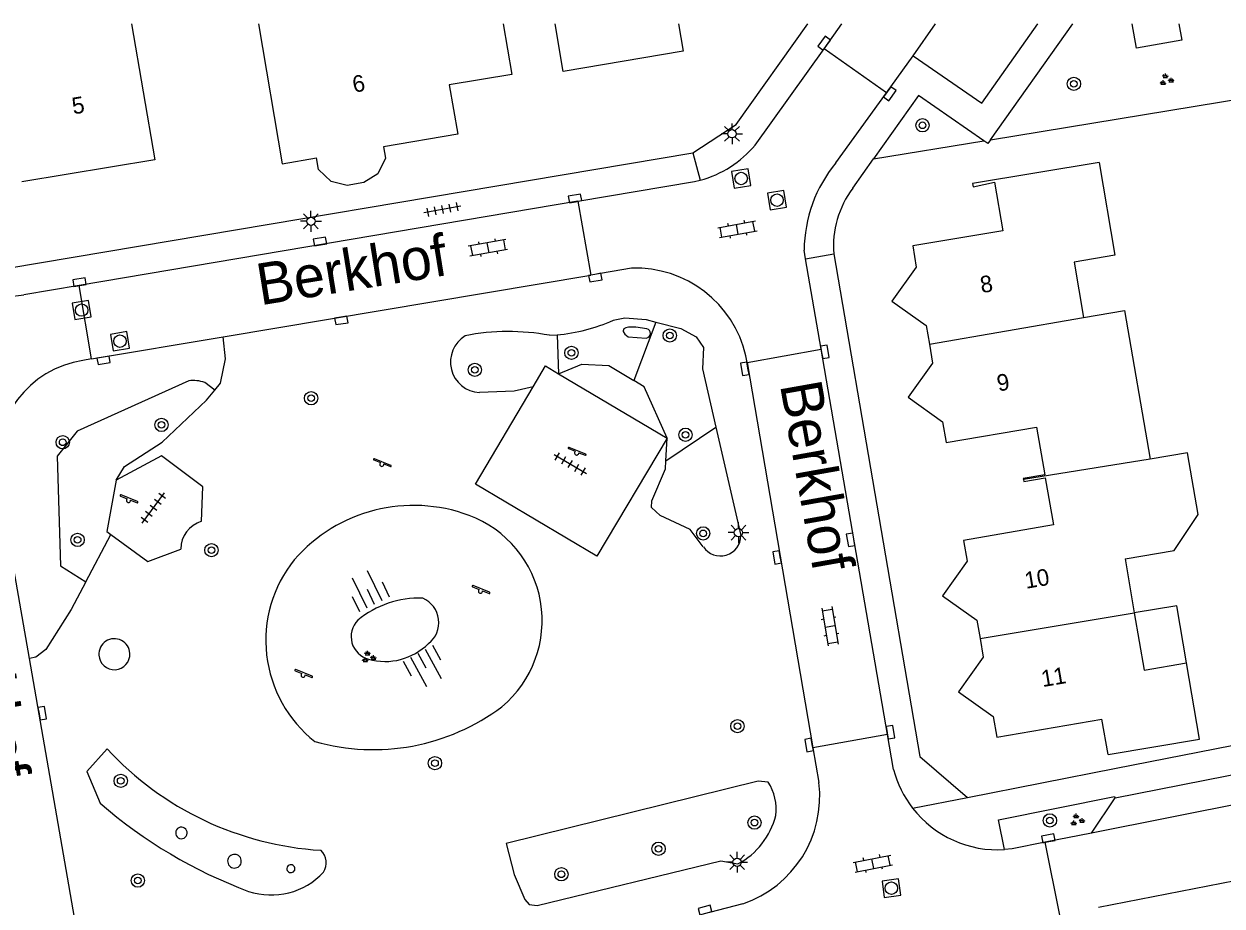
# Model space of a CAD drawing. Extents: x 137999 to 141000, y 397500 to 400501.
# Drawn here: x 138608.8 to 138680.8, y 400446.9 to 400500 of the extents above; entities that cross this region are included whole.
import ezdxf

# ---------------------------------------------------------------- set-up
doc = ezdxf.new("R2010")
doc.units = 0
for name, color, linetype in [('gg-afsc-erfafscheiding', 7, 'Continuous'), ('gg-anno-huisnummerreeks BGT', 7, 'Continuous'), ('gg-anno-openbare ruimte label', 7, 'Continuous'), ('gg-bbg-gedigitaliseerde bebouwing', 7, 'Continuous'), ('gg-bbg-hoofdgebouw', 7, 'Continuous'), ('gg-bbg-luifel en loopbrug', 7, 'Continuous'), ('gg-bbg-tussenscheiding', 7, 'Continuous'), ('gg-knt-BGT kruinlijn', 7, 'Continuous'), ('gg-knt-bovenkant onderkant talud', 7, 'Continuous'), ('gg-knt-verharding', 7, 'Continuous'), ('gg-knt-verharding nz', 7, 'Continuous'), ('gt-grn-groengrens', 7, 'Continuous'), ('gt-grn-weggrens', 7, 'Continuous'), ('gt-symb-boom', 7, 'Continuous'), ('gt-symb-groenvak', 7, 'Continuous'), ('gt-symb-klinker verharding', 7, 'Continuous'), ('gt-symb-kolk', 7, 'Continuous'), ('gt-symb-lichtmast', 7, 'Continuous'), ('gt-symb-rioolschacht', 7, 'Continuous'), ('gt-symb-speelvoorziening', 7, 'Continuous'), ('gt-symb-talud symbool', 7, 'Continuous'), ('gt-symb-tegel verharding', 7, 'Continuous')]:
    doc.layers.add(name, color=color, linetype=linetype)

# ---------------------------------------------------------------- blocks, each defined once
blk = doc.blocks.new('gt0-KOLK')
at = {"layer": 'gt-symb-kolk'}
blk.add_lwpolyline([(0, 0), (0.375, 0), (0.375, 0.4), (-0.375, 0.4), (-0.375, 0), (0, 0)], dxfattribs=at)
blk = doc.blocks.new('gt0-BOOM')
at = {"layer": 'gt-symb-boom'}
for radius in [0.4, 0.2]:
    blk.add_circle((0, 0), radius, dxfattribs=at)
blk = doc.blocks.new('gt0-GRVAK')
at = {"layer": 'gt-symb-groenvak'}
for p, q in [((-0.11, 0.189), (-0.228, 0.24)), ((-0.182, 0.153), (0.088, 0.153)), ((-0.091, 0.211), (-0.156, 0.322)), ((-0.047, 0.214), (-0.047, 0.393)), ((-0.004, 0.211), (0.061, 0.322)), ((0.015, 0.189), (0.133, 0.24)), ((0.262, -0.052), (0.197, 0.059)), ((0.305, -0.049), (0.305, 0.13)), ((0.349, -0.052), (0.414, 0.059)), ((-0.245, -0.228), (-0.363, -0.177)), ((-0.318, -0.264), (-0.047, -0.264)), ((-0.226, -0.206), (-0.291, -0.095)), ((-0.183, -0.203), (-0.183, -0.024)), ((-0.139, -0.206), (-0.074, -0.095)), ((-0.12, -0.228), (-0.002, -0.177)), ((0.243, -0.074), (0.125, -0.023)), ((0.17, -0.11), (0.441, -0.11)), ((0.368, -0.074), (0.486, -0.023))]:
    blk.add_line(p, q, dxfattribs=at)
blk = doc.blocks.new('gt0-LMAST')
at = {"layer": 'gt-symb-lichtmast'}
for p, q in [((-0.182, 0.173), (-0.447, 0.438)), ((-0.005, 0.246), (-0.005, 0.621)), ((0.172, 0.173), (0.437, 0.438)), ((-0.255, -0.004), (-0.63, -0.004)), ((-0.182, -0.181), (-0.447, -0.446)), ((-0.005, -0.254), (-0.005, -0.629)), ((0.437, -0.446), (0.172, -0.181)), ((0.245, -0.004), (0.62, -0.004))]:
    blk.add_line(p, q, dxfattribs=at)
blk.add_circle((-0.005, -0.004), 0.25, dxfattribs=at)
blk = doc.blocks.new('gt0-TEG1')
at = {"layer": 'gt-symb-tegel verharding'}
for p, q in [((-1.125, 0), (1.125, 0)), ((-0.9, -0.25), (-0.9, 0.25)), ((-0.45, -0.25), (-0.45, 0.25)), ((0, -0.25), (0, 0.25)), ((0.45, -0.25), (0.45, 0.25)), ((0.9, -0.25), (0.9, 0.25))]:
    blk.add_line(p, q, dxfattribs=at)
blk = doc.blocks.new('gt0-KL1')
at = {"layer": 'gt-symb-klinker verharding'}
for p, q in [((-1.15, 0.3), (1.15, 0.3)), ((-1, -0.3), (-1, 0.3)), ((-0.5, 0.3), (-0.5, 0.45)), ((0, -0.3), (0, 0.3)), ((0.5, 0.3), (0.5, 0.45)), ((1, -0.3), (1, 0.3)), ((-1.15, -0.3), (1.15, -0.3)), ((-0.5, -0.45), (-0.5, -0.3)), ((0.5, -0.45), (0.5, -0.3))]:
    blk.add_line(p, q, dxfattribs=at)
blk = doc.blocks.new('gt0-RS')
at = {"layer": 'gt-symb-rioolschacht'}
blk.add_lwpolyline([(-0.5, -0.5), (0.5, -0.5), (0.5, 0.5), (-0.5, 0.5)], close=True, dxfattribs=at)
blk.add_circle((0, 0), 0.375, dxfattribs=at)
blk = doc.blocks.new('gt0-SV')
at = {"layer": 'gt-symb-speelvoorziening'}
for p, q in [((-0.477, 0.255), (-0.08, 0.096)), ((0.542, -0.076), (-0.449, 0.324)), ((0.125, 0.014), (0.515, -0.143))]:
    blk.add_line(p, q, dxfattribs=at)
for centre, radius, start, end in [((-0.466, 0.291), 0.0369, 63.6251, 252.66016), ((-0.002, -0.005), 0.128, 127.68665, 8.59861), ((0.531, -0.111), 0.0363, 243.50852, 72.54358)]:
    blk.add_arc(centre, radius, start, end, dxfattribs=at)
blk = doc.blocks.new('gt0-TALUD_1')
at = {"layer": 'gt-symb-talud symbool'}
for p, q in [((-1, -1), (-1, 0)), ((-0.5, -2), (-0.5, 0)), ((0, -1), (0, 0)), ((0.5, -2), (0.5, 0)), ((1, -1), (1, 0))]:
    blk.add_line(p, q, dxfattribs=at)

msp = doc.modelspace()

# ---------------------------------------------------------------- linework, layer by layer
at = {"layer": 'gg-afsc-erfafscheiding'}
for p, q in [((138666.873, 400493.031), (138682.215, 400495.565)), ((138659.847, 400491.886), (138666.474, 400492.966)), ((138674.419, 400455.22), (138687.222, 400457.748))]:
    msp.add_line(p, q, dxfattribs=at)
at = {"layer": 'gg-bbg-gedigitaliseerde bebouwing'}
msp.add_line((138674.961, 400467.819), (138675.517, 400464.569), dxfattribs=at)
for points in [[(138673.406, 400491.665), (138674.356, 400486.083), (138671.894, 400485.665), (138672.465, 400482.343)], [(138672.465, 400482.343), (138674.928, 400482.769), (138676.468, 400473.816)], [(138674.961, 400467.819), (138677.916, 400468.324), (138679.361, 400470.492), (138678.711, 400474.208), (138676.468, 400473.816)], [(138675.517, 400464.569), (138676.104, 400461.133), (138678.652, 400461.565)], [(138673.938, 400456.045), (138679.429, 400456.976), (138678.652, 400461.565)]]:
    msp.add_lwpolyline(points, dxfattribs=at)
at = {"layer": 'gg-bbg-hoofdgebouw'}
msp.add_line((138673.938, 400456.045), (138673.577, 400458.175), dxfattribs=at)
for points in [[(138615.23, 400500), (138616.628, 400491.818), (138608.636, 400490.493)], [(138622.868, 400500), (138624.279, 400491.59), (138626.36, 400491.939)], [(138637.58, 400500), (138638.091, 400496.962), (138634.327, 400496.329), (138634.844, 400493.362), (138630.386, 400492.614)], [(138648.113, 400500), (138648.393, 400498.356), (138641.185, 400497.147), (138640.706, 400500)], [(138678.195, 400500), (138678.37, 400499.019), (138675.656, 400498.536), (138675.4, 400500)], [(138630.386, 400492.614), (138630.506, 400491.925), (138630.03, 400490.989), (138629.196, 400490.456), (138628.19, 400490.286), (138627.231, 400490.519), (138626.476, 400491.249), (138626.36, 400491.939)], [(138673.406, 400491.665), (138665.788, 400490.41), (138665.825, 400490.196), (138667.114, 400490.474), (138667.612, 400487.561), (138662.195, 400486.648), (138662.411, 400485.376), (138660.948, 400483.316), (138663.01, 400481.854), (138663.2, 400480.733)], [(138663.2, 400480.733), (138663.392, 400479.603), (138661.929, 400477.539), (138663.994, 400476.063), (138664.206, 400474.816), (138669.642, 400475.752), (138670.135, 400472.883)], [(138670.168, 400472.687), (138670.653, 400469.867), (138665.252, 400468.932), (138665.461, 400467.69), (138663.984, 400465.594), (138666.061, 400464.132), (138666.248, 400463.022)], [(138670.135, 400472.883), (138668.84, 400472.661), (138668.852, 400472.587)], [(138668.852, 400472.587), (138668.873, 400472.465), (138670.168, 400472.687)], [(138666.248, 400463.022), (138666.435, 400461.913), (138664.953, 400459.818), (138667.037, 400458.345), (138667.247, 400457.101), (138673.577, 400458.175)]]:
    msp.add_lwpolyline(points, dxfattribs=at)
at = {"layer": 'gg-bbg-luifel en loopbrug'}
msp.add_lwpolyline([(138678.652, 400461.565), (138678.069, 400465.002), (138675.517, 400464.569)], dxfattribs=at)
at = {"layer": 'gg-bbg-tussenscheiding'}
for p, q in [((138663.2, 400480.733), (138672.465, 400482.343)), ((138676.468, 400473.816), (138668.852, 400472.587)), ((138666.248, 400463.022), (138675.517, 400464.569))]:
    msp.add_line(p, q, dxfattribs=at)
at = {"layer": 'gg-knt-BGT kruinlijn'}
for centre, radius, start, end in [((138632.53, 400459.667), 5.791, 87.9104, 129.66196), ((138632.118, 400463.989), 1.592, 307.59283, 66.95718), ((138629.843, 400463.143), 1.408, 135.7955, 255.04568), ((138630.471, 400465.36), 3.712, 254.50926, 314.83716)]:
    msp.add_arc(centre, radius, start, end, dxfattribs=at)
at = {"layer": 'gg-knt-bovenkant onderkant talud'}
for centre, radius, start, end in [((138632.193, 400461.527), 9.509, 69.50485, 138.99587), ((138633.164, 400464.105), 6.754, 309.92481, 69.56931), ((138631.041, 400462.911), 7.737, 141.13609, 231.8317), ((138629.763, 400469.228), 12.884, 254.22531, 306.90256)]:
    msp.add_arc(centre, radius, start, end, dxfattribs=at)
at = {"layer": 'gg-knt-verharding'}
for p, q in [((138656.866, 400498.494), (138657.944, 400500)), ((138666.873, 400493.031), (138671.828, 400500)), ((138652.727, 400492.712), (138656.866, 400498.494)), ((138660.62, 400495.863), (138656.866, 400498.494)), ((138660.62, 400495.863), (138662.217, 400498.072)), ((138657.568, 400491.642), (138660.62, 400495.863)), ((138658.589, 400490.118), (138659.847, 400491.886)), ((138642.069, 400489.331), (138612.086, 400484.266)), ((138642.069, 400489.331), (138642.844, 400484.894)), ((138655.753, 400485.873), (138655.663, 400486.396)), ((138645.296, 400485.307), (138642.844, 400484.894)), ((138656.689, 400480.432), (138655.753, 400485.873)), ((138620.751, 400481.178), (138642.844, 400484.894)), ((138612.086, 400484.266), (138608.765, 400483.705)), ((138612.826, 400479.845), (138612.086, 400484.266)), ((138612.826, 400479.845), (138620.751, 400481.178)), ((138652.236, 400479.64), (138656.689, 400480.432)), ((138660.676, 400457.264), (138656.689, 400480.432)), ((138612.826, 400479.845), (138612.314, 400479.759)), ((138652.236, 400479.64), (138652.17, 400480.029)), ((138652.236, 400479.64), (138656.198, 400456.459)), ((138640.903, 400478.957), (138647.426, 400475.086)), ((138609.089, 400461.834), (138607.567, 400470.548)), ((138612.004, 400445.135), (138609.089, 400461.834)), ((138660.676, 400457.264), (138656.198, 400456.459)), ((138661.041, 400455.143), (138660.676, 400457.264)), ((138656.198, 400456.459), (138656.557, 400454.361)), ((138665.491, 400453.458), (138674.419, 400455.22)), ((138674.366, 400453.437), (138684.859, 400455.527)), ((138672.95, 400451.323), (138674.366, 400453.437)), ((138672.95, 400451.323), (138670.158, 400450.769)), ((138671.045, 400446.381), (138670.158, 400450.769)), ((138651.981, 400447.068), (138649.972, 400446.556))]:
    msp.add_line(p, q, dxfattribs=at)
for points in [[(138648.975, 400492.246), (138651.574, 400493.954), (138655.895, 400500)], [(138662.217, 400498.072), (138666.356, 400495.235), (138669.725, 400500)], [(138666.474, 400492.966), (138662.552, 400495.689), (138659.847, 400491.886)], [(138666.873, 400493.031), (138666.71, 400492.802), (138666.474, 400492.966)], [(138602.068, 400487.825), (138604.626, 400486.055), (138607.79, 400485.309), (138648.975, 400492.246)], [(138642.069, 400489.331), (138649.082, 400490.516), (138649.418, 400490.597)], [(138657.45, 400486.165), (138662.617, 400455.938), (138665.491, 400453.458)], [(138639.371, 400478.166), (138640.117, 400479.423), (138640.903, 400478.957)], [(138647.426, 400475.086), (138643.211, 400467.982), (138635.902, 400472.319), (138639.371, 400478.166)], [(138619.431, 400470.08), (138619.518, 400472.16), (138617.042, 400474.013), (138614.307, 400472.55)], [(138614.307, 400472.55), (138613.75, 400469.467), (138613.99, 400469.291)], [(138613.99, 400469.291), (138616.209, 400467.657), (138618.192, 400468.413)], [(138667.723, 400450.332), (138667.364, 400452.114), (138674.333, 400453.534), (138674.366, 400453.437)], [(138670.158, 400450.769), (138668.175, 400450.376), (138667.723, 400450.332)]]:
    msp.add_lwpolyline(points, dxfattribs=at)
for centre, radius, start, end in [((138647.729, 400496.886), 6.512, 285.03537, 320.13528), ((138664.151, 400486.283), 8.488, 140.84926, 179.2354), ((138663.321, 400486.614), 5.888, 143.48078, 184.37207), ((138645.536, 400478.504), 6.807, 12.94236, 92.02203), ((138607.455, 400491.232), 7.64, 239.94753, 279.87109), ((138613.289, 400473.652), 6.185, 99.07242, 186.04894), ((138619.958, 400468.395), 1.766, 107.35012, 179.40663), ((138667.306, 400456.806), 6.482, 194.86673, 217.92715), ((138649.769, 400453.538), 6.838, 288.87611, 6.91138), ((138667.314, 400456.809), 6.49, 217.90467, 273.614)]:
    msp.add_arc(centre, radius, start, end, dxfattribs=at)
at = {"layer": 'gg-knt-verharding nz'}
for p, q in [((138662.217, 400498.072), (138663.577, 400500)), ((138686.957, 400454.101), (138672.95, 400451.323)), ((138683.015, 400448.743), (138673.366, 400446.839))]:
    msp.add_line(p, q, dxfattribs=at)
at = {"layer": 'gt-grn-groengrens'}
for p, q in [((138646.752, 400482.069), (138645.429, 400478.547)), ((138640.36, 400481.268), (138640.812, 400481.298)), ((138640.812, 400481.298), (138640.903, 400478.957)), ((138620.244, 400477.977), (138619.631, 400478.43)), ((138647.36, 400473.716), (138650.367, 400475.743)), ((138647.36, 400473.716), (138647.426, 400475.086)), ((138650.367, 400475.743), (138651.866, 400469.222)), ((138612.487, 400466.434), (138613.99, 400469.291))]:
    msp.add_line(p, q, dxfattribs=at)
for points in [[(138644.198, 400482.175), (138644.88, 400482.317), (138646.173, 400482.217), (138646.752, 400482.069)], [(138646.211, 400481.668), (138645.544, 400481.76), (138645.117, 400481.765), (138644.948, 400481.725), (138644.839, 400481.652), (138644.791, 400481.539), (138644.794, 400481.498), (138644.884, 400481.342), (138645.086, 400481.174), (138646.172, 400481.106)], [(138646.752, 400482.069), (138648.252, 400481.687), (138649.184, 400481.183), (138649.624, 400480.53), (138649.559, 400479.255), (138650.367, 400475.743)], [(138620.244, 400477.977), (138620.587, 400478.389), (138620.876, 400479.849), (138620.751, 400481.178)], [(138640.903, 400478.957), (138642.295, 400479.533), (138643.926, 400479.462), (138645.429, 400478.547)], [(138618.678, 400478.528), (138611.964, 400475.504), (138610.757, 400474.004), (138610.955, 400467.396), (138612.487, 400466.434)], [(138614.307, 400472.55), (138614.81, 400473.384), (138617.08, 400474.842), (138619.733, 400477.362), (138620.244, 400477.977)], [(138639.371, 400478.166), (138638.227, 400477.914), (138636.144, 400477.821)], [(138647.426, 400475.086), (138646.052, 400478.168), (138645.429, 400478.547)], [(138649.609, 400468.55), (138648.822, 400469.592), (138647.012, 400470.424), (138646.491, 400470.912), (138646.509, 400471.31), (138647.336, 400473.231), (138647.36, 400473.716)], [(138612.487, 400466.434), (138611.613, 400464.772), (138610.072, 400462.369), (138609.484, 400461.903), (138609.089, 400461.834)], [(138613.769, 400456.39), (138612.549, 400455.02), (138613.355, 400453.122)], [(138653.505, 400454.392), (138652.908, 400454.451), (138637.759, 400450.699), (138638.245, 400448.829), (138638.879, 400447.333), (138639.13, 400447.023), (138639.629, 400446.967), (138650.671, 400449.646), (138651.69, 400449.466)]]:
    msp.add_lwpolyline(points, dxfattribs=at)
for centre, radius, start, end in [((138639.862, 400491.942), 10.687, 275.10225, 293.93965), ((138646.147, 400481.39), 0.285, 274.93804, 77.1226), ((138636.257, 400479.666), 1.848, 121.45132, 266.48714), ((138637.894, 400468.003), 13.492, 79.4709, 101.11709), ((138618.956, 400476.549), 1.998, 70.26001, 97.99745), ((138650.637, 400469.224), 1.229, 213.26677, 359.89402), ((138614.2, 400462.082), 0.934, 3.24398, 183.26548), ((138614.2, 400462.082), 0.934, 183.26157, 3.24789), ((138627.776, 400469.313), 19.058, 222.69466, 266.48299), ((138650.972, 400452.754), 3.017, 352.99548, 32.88943), ((138632.29, 400474.818), 28.797, 228.88725, 249.64178), ((138649.501, 400453.519), 4.607, 298.37306, 345.75752), ((138618.233, 400451.335), 0.348, 56.24044, 236.37942), ((138618.233, 400451.334), 0.348, 236.24092, 56.37895), ((138621.422, 400449.633), 0.412, 42.80482, 222.77109), ((138621.421, 400449.633), 0.412, 222.86968, 42.70623), ((138625.901, 400449.528), 1.039, 327.43376, 47.22149), ((138624.814, 400449.184), 0.24, 115.45166, 295.54675), ((138624.815, 400449.184), 0.24, 295.45166, 115.54675), ((138623.634, 400451.887), 4.289, 251.49047, 317.126)]:
    msp.add_arc(centre, radius, start, end, dxfattribs=at)
at = {"layer": 'gt-grn-weggrens'}
for p, q in [((138648.975, 400492.246), (138649.418, 400490.597)), ((138655.753, 400485.873), (138657.45, 400486.165)), ((138662.193, 400452.822), (138665.491, 400453.458))]:
    msp.add_line(p, q, dxfattribs=at)

# ---------------------------------------------------------------- block references
at = {"layer": 'gt-symb-boom'}
for p in [(138671.889, 400496.399), (138662.787, 400493.902), (138647.592, 400481.259), (138641.677, 400480.217), (138635.872, 400479.19), (138626.028, 400477.483), (138617.035, 400475.879), (138611.093, 400474.833), (138648.537, 400475.287), (138611.991, 400468.963), (138649.598, 400469.353), (138620.036, 400468.345), (138651.659, 400457.756), (138633.476, 400455.529), (138614.58, 400454.469), (138652.686, 400451.954), (138670.444, 400452.086), (138646.918, 400450.381), (138641.073, 400448.845), (138615.61, 400448.468)]:
    msp.add_blockref('gt0-BOOM', p, dxfattribs=at)
at = {"layer": 'gt-symb-groenvak'}
for p in [(138677.435, 400496.635), (138629.469, 400461.903), (138672.071, 400452.1)]:
    msp.add_blockref('gt0-GRVAK', p, dxfattribs=at)
at = {"layer": 'gt-symb-klinker verharding'}
for p, rotation in [((138651.659, 400487.648), 10.140793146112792), ((138636.655, 400486.535), -169.92566726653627), ((138657.225, 400463.765), -80.33049474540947), ((138659.802, 400449.489), 11.130111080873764)]:
    msp.add_blockref('gt0-KL1', p, dxfattribs=dict(at, rotation=rotation))
at = {"layer": 'gt-symb-kolk'}
for p, rotation in [((138657.035, 400498.73), 54.195894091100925), ((138660.657, 400495.915), -125.51769786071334), ((138641.925, 400489.308), 9.613025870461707), ((138626.598, 400486.718), 9.848622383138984), ((138612.131, 400484.271), 9.029198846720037), ((138643.082, 400484.936), -170.0949207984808), ((138627.814, 400482.364), -170.97080115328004), ((138656.723, 400480.243), -80.3869741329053), ((138613.522, 400479.962), -170.62242087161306), ((138652.293, 400479.288), 99.96151659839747), ((138658.657, 400469), 100.42265453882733), ((138654.236, 400467.942), 99.66950525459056), ((138609.67, 400458.507), -80.3869741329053), ((138660.665, 400457.359), -80.73547601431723), ((138656.162, 400456.656), 99.72596567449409), ((138670.384, 400450.812), 11.18632929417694), ((138649.756, 400446.502), 14.82810852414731)]:
    msp.add_blockref('gt0-KOLK', p, dxfattribs=dict(at, rotation=rotation))
at = {"layer": 'gt-symb-lichtmast'}
for p in [(138651.338, 400493.396), (138626.024, 400488.13), (138651.726, 400469.401), (138651.643, 400449.572)]:
    msp.add_blockref('gt0-LMAST', p, dxfattribs=at)
at = {"layer": 'gt-symb-rioolschacht'}
for p, rotation in [((138651.883, 400490.701), 9.207969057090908), ((138654.039, 400489.397), 9.207969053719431), ((138612.234, 400482.786), -80.97080115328), ((138614.537, 400480.913), 9.50001059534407), ((138660.916, 400448.01), 7.992313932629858)]:
    msp.add_blockref('gt0-RS', p, dxfattribs=dict(at, rotation=rotation))
at = {"layer": 'gt-symb-speelvoorziening'}
for p in [(138641.993, 400474.195), (138630.283, 400473.515), (138615.05, 400471.344), (138636.212, 400465.885), (138625.552, 400460.834)]:
    msp.add_blockref('gt0-SV', p, dxfattribs=at)
at = {"layer": 'gt-symb-talud symbool'}
for p, xscale, yscale, rotation in [((138629.829, 400465.098), 1.0004843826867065, 1.0004843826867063, -154.10085101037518), ((138632.469, 400462.129), 1.000562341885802, 1.000562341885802, 28.53733754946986)]:
    msp.add_blockref('gt0-TALUD_1', p, dxfattribs=dict(at, xscale=xscale, yscale=yscale, rotation=rotation))
at = {"layer": 'gt-symb-tegel verharding'}
for p, rotation in [((138633.918, 400488.838), -169.28535610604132), ((138641.613, 400473.526), -30.25643716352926), ((138616.544, 400470.879), 53.62293247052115)]:
    msp.add_blockref('gt0-TEG1', p, dxfattribs=dict(at, rotation=rotation))

# ---------------------------------------------------------------- texts
at = {"layer": 'gg-anno-huisnummerreeks BGT'}
for s, rotation, p in [('6', 9.5, (138628.6, 400495.864)), ('5', 9.4, (138611.735, 400494.555)), ('8', 9.6, (138666.342, 400483.803)), ('9', 9.6, (138667.347, 400477.887)), ('10', 9.6, (138669.011, 400466.019)), ('11', 9.6, (138670.009, 400460.104))]:
    msp.add_text(s, height=1, rotation=rotation, dxfattribs=at).set_placement(p)
at = {"layer": 'gg-anno-openbare ruimte label'}
for rotation, p in [(9.2, (138622.975, 400483.069)), (280.1, (138654.208, 400478.296)), (279.3, (138604.818, 400465.862))]:
    msp.add_text('Berkhof', height=2.5, rotation=rotation, dxfattribs=at).set_placement(p)

doc.saveas('drawing.dxf')
